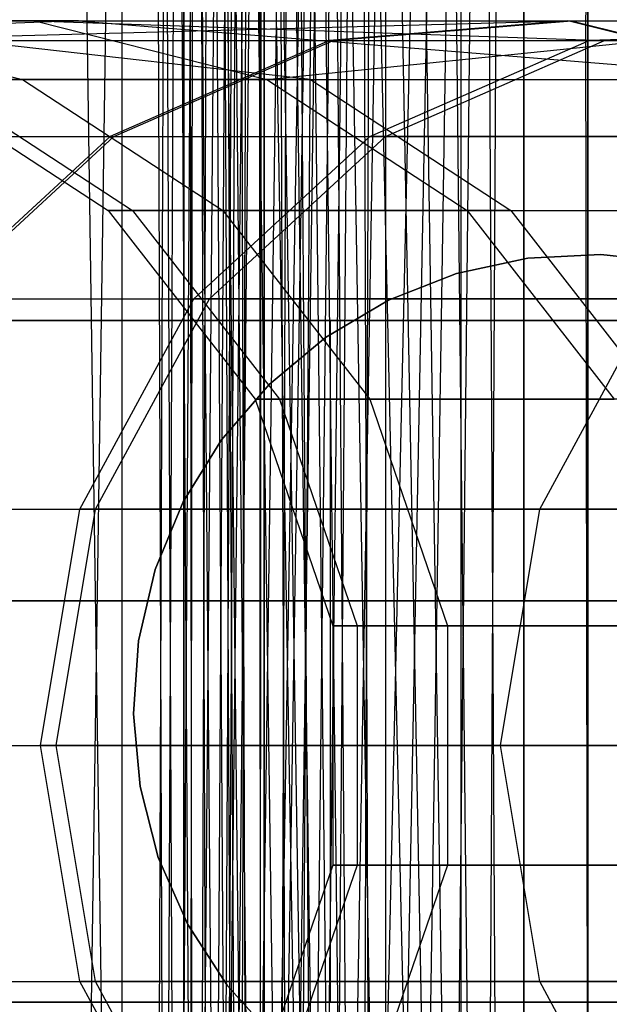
# Model space of a CAD drawing. Extents: x -172 to 172, y -29 to 28.
# Tile 458 of 656: x -1.25 to 0.05, y -0.75 to 1.41. Entities that reach past the tile are written whole.
import ezdxf

# ---------------------------------------------------------------- set-up
doc = ezdxf.new("R2010")
doc.units = 0
doc.header["$LTSCALE"] = 25.4
doc.layers.get('0').update_dxf_attribs({"linetype": 'CONTINUOUS'})

# ---------------------------------------------------------------- blocks, each defined once
blk = doc.blocks.new('RYFLO_AURA_STL')
at = {"color": 0}
for p, q in [((-1.4087, 22.5, -1238.4526), (-0.8889, -13.259, -1238.3297)), ((-1.4087, 22.5, -1238.4526), (-0.8889, -13.259, -1238.3297)), ((-1.0249, -22.5, -1246.5967), (-1.0249, 22.5, -1246.5967)), ((-0.8017, -12.991, -1239.8431), (-1.0249, 22.5, -1239.9036)), ((-1.0249, 22.5, -1239.9036), (-0.7281, -12.871, -1239.8267)), ((-0.8017, -12.991, -1239.8431), (-1.0249, 22.5, -1239.9036)), ((-0.856, -13.1219, -1239.8564), (-1.0249, 22.5, -1239.9036)), ((-0.856, -13.1219, -1239.8564), (-1.0249, 22.5, -1239.9036)), ((-0.8889, -13.259, -1239.8649), (-1.0249, 22.5, -1239.9036)), ((-1.0249, 22.5, -1239.9036), (-0.7281, -12.871, -1239.8267)), ((-1.0249, 22.5, -1239.9036), (-0.6361, -12.7633, -1239.8085)), ((-1.0249, 22.5, -1239.9036), (-0.6361, -12.7633, -1239.8085)), ((-1.0249, -22.5, -1239.9036), (-1.0249, 22.5, -1239.9036)), ((-0.8889, -13.259, -1239.8649), (-1.0249, 22.5, -1239.9036)), ((-1.0249, -22.5, -1239.9036), (-1.0249, 22.5, -1239.9036)), ((-1.0249, -22.5, -1246.5967), (-1.0249, 22.5, -1246.5967)), ((-0.8889, 13.259, -1248.1705), (-1.4087, -22.5, -1248.0476)), ((-0.8889, 13.259, -1248.1705), (-1.4087, -22.5, -1248.0476)), ((-1.0249, -22.5, -1246.5967), (-0.8889, 13.259, -1246.6354)), ((-1.0249, -22.5, -1246.5967), (-0.8889, 13.259, -1246.6354)), ((-0.856, -13.1219, -1248.1763), (-0.8889, 13.259, -1248.1705)), ((-0.8889, 13.259, -1248.1705), (-0.8018, -12.9912, -1248.1854)), ((-0.8889, 13.259, -1248.1705), (-0.8018, -12.9912, -1248.1854)), ((-0.8889, 13.259, -1248.1705), (-0.7281, -12.871, -1248.1968)), ((-0.8889, 13.259, -1248.1705), (-0.7281, -12.871, -1248.1968)), ((-0.8888, -13.2584, -1248.1705), (-0.8889, 13.259, -1248.1705)), ((-0.856, -13.1219, -1248.1763), (-0.8889, 13.259, -1248.1705)), ((-0.8888, -13.2584, -1248.1705), (-0.8889, 13.259, -1248.1705)), ((-0.8888, 13.2584, -1238.3297), (-0.8889, -13.259, -1238.3297)), ((-0.8888, 13.2584, -1238.3297), (-0.8889, -13.259, -1238.3297)), ((-0.8888, 13.2584, -1239.8649), (-0.6361, -12.7633, -1239.8085)), ((-0.8888, 13.2584, -1239.8649), (-0.6361, -12.7633, -1239.8085)), ((-0.8888, 13.2584, -1239.8649), (-0.529, -12.6719, -1239.7903)), ((-0.8888, 13.2584, -1239.8649), (-0.529, -12.6719, -1239.7903)), ((-0.8888, 13.2584, -1239.8649), (-0.4446, -12.6175, -1239.7784)), ((-0.8888, 13.2584, -1239.8649), (-0.4446, -12.6175, -1239.7784)), ((-1.0249, -22.5, -1246.5967), (-0.856, 13.1219, -1246.6438)), ((-1.0249, -22.5, -1246.5967), (-0.856, 13.1219, -1246.6438)), ((-0.856, 13.1219, -1238.324), (-0.8889, -13.259, -1238.3297)), ((-0.856, 13.1219, -1238.324), (-0.8889, -13.259, -1238.3297)), ((-0.856, 13.1219, -1248.1763), (-0.7281, -12.871, -1248.1968)), ((-0.856, 13.1219, -1248.1763), (-0.7281, -12.871, -1248.1968)), ((-0.856, 13.1219, -1248.1763), (-0.7129, -12.8507, -1248.199)), ((-0.856, 13.1219, -1248.1763), (-0.7129, -12.8507, -1248.199)), ((-0.856, 13.1219, -1239.8564), (-0.4446, -12.6175, -1239.7784)), ((-0.856, 13.1219, -1239.8564), (-0.4446, -12.6175, -1239.7784)), ((-1.0249, -22.5, -1246.5967), (-0.8017, 12.991, -1246.6571)), ((-1.0249, -22.5, -1246.5967), (-0.8017, 12.991, -1246.6571)), ((-0.8889, -13.259, -1238.3297), (-0.8018, 12.9912, -1238.3148)), ((-0.8889, -13.259, -1238.3297), (-0.8018, 12.9912, -1238.3148)), ((-0.4446, -12.6175, -1239.7784), (-0.8019, 12.9914, -1239.8433)), ((-0.4446, -12.6175, -1239.7784), (-0.8019, 12.9914, -1239.8433)), ((-0.8017, 12.9911, -1248.1854), (-0.7129, -12.8507, -1248.199)), ((-0.8017, 12.9911, -1248.1854), (-0.7129, -12.8507, -1248.199)), ((-0.7281, 12.871, -1246.6736), (-1.0249, -22.5, -1246.5967)), ((-0.7281, 12.871, -1246.6736), (-1.0249, -22.5, -1246.5967)), ((-0.8889, -13.259, -1238.3297), (-0.7281, 12.871, -1238.3035)), ((-0.8889, -13.259, -1238.3297), (-0.7281, 12.871, -1238.3035)), ((-0.856, -13.1219, -1238.324), (-0.7281, 12.871, -1238.3035)), ((-0.856, -13.1219, -1238.324), (-0.7281, 12.871, -1238.3035)), ((-0.7129, -12.8507, -1248.199), (-0.7281, 12.871, -1248.1968)), ((-0.7129, -12.8507, -1248.199), (-0.7281, 12.871, -1248.1968)), ((-0.7281, 12.871, -1239.8267), (-0.4446, -12.6175, -1239.7784)), ((-0.7281, 12.871, -1239.8267), (-0.4446, -12.6175, -1239.7784)), ((-0.856, -13.1219, -1238.324), (-0.7129, 12.8507, -1238.3013)), ((-0.856, -13.1219, -1238.324), (-0.7129, 12.8507, -1238.3013)), ((-0.8017, -12.9911, -1238.3148), (-0.7129, 12.8507, -1238.3013)), ((-0.8017, -12.9911, -1238.3148), (-0.7129, 12.8507, -1238.3013)), ((-0.7129, 12.8507, -1238.3013), (-0.7281, -12.871, -1238.3035)), ((-0.7129, 12.8507, -1238.3013), (-0.7281, -12.871, -1238.3035)), ((-0.4082, -12.5979, -1238.2668), (-0.7129, 12.8507, -1238.3013)), ((-0.7129, 12.8507, -1238.3013), (-0.529, -12.6719, -1238.2782)), ((-0.4082, -12.5979, -1238.2668), (-0.7129, 12.8507, -1238.3013)), ((-0.2781, -12.544, -1238.2578), (-0.7129, 12.8507, -1238.3013)), ((-0.2781, -12.544, -1238.2578), (-0.7129, 12.8507, -1238.3013)), ((-0.1403, -12.511, -1238.2521), (-0.7129, 12.8507, -1238.3013)), ((-0.1403, -12.511, -1238.2521), (-0.7129, 12.8507, -1238.3013)), ((-0.7116, -12.8489, -1238.301), (-0.7129, 12.8507, -1238.3013)), ((-0.7116, -12.8489, -1238.301), (-0.7129, 12.8507, -1238.3013)), ((-0.6264, -12.7537, -1238.2896), (-0.7129, 12.8507, -1238.3013)), ((-0.6264, -12.7537, -1238.2896), (-0.7129, 12.8507, -1238.3013)), ((-0.7129, 12.8507, -1238.3013), (-0.529, -12.6719, -1238.2782)), ((-0.7116, 12.8489, -1248.1992), (-0.7129, -12.8507, -1248.199)), ((-0.7116, 12.8489, -1248.1992), (-0.7129, -12.8507, -1248.199)), ((-0.6361, 12.7633, -1246.6918), (-1.0249, -22.5, -1246.5967)), ((-0.6361, 12.7633, -1246.6918), (-1.0249, -22.5, -1246.5967)), ((-0.6361, 12.7633, -1246.6918), (-0.8888, -13.2584, -1246.6354)), ((-0.6361, 12.7633, -1246.6918), (-0.8888, -13.2584, -1246.6354)), ((-0.6366, 12.7638, -1239.8085), (-0.4446, -12.6175, -1239.7784)), ((-0.6366, 12.7638, -1239.8085), (-0.4446, -12.6175, -1239.7784)), ((-0.6264, 12.7537, -1248.2107), (-0.7129, -12.8507, -1248.199)), ((-0.6264, 12.7537, -1248.2107), (-0.7129, -12.8507, -1248.199)), ((-0.6266, 12.7539, -1238.2896), (-0.1403, -12.511, -1238.2521)), ((-0.6266, 12.7539, -1238.2896), (-0.1403, -12.511, -1238.2521)), ((-0.529, 12.6719, -1246.71), (-0.8888, -13.2584, -1246.6354)), ((-0.529, 12.6719, -1246.71), (-0.8888, -13.2584, -1246.6354)), ((-0.529, 12.6719, -1248.222), (-0.7129, -12.8507, -1248.199)), ((-0.529, 12.6719, -1248.222), (-0.7129, -12.8507, -1248.199)), ((-0.529, 12.6719, -1238.2782), (-0.1403, -12.511, -1238.2521)), ((-0.529, 12.6719, -1238.2782), (-0.1403, -12.511, -1238.2521)), ((-0.529, 12.6719, -1239.7903), (-0.4446, -12.6175, -1239.7784)), ((-0.529, 12.6719, -1239.7903), (-0.4446, -12.6175, -1239.7784)), ((-0.4446, 12.6175, -1246.7218), (-0.8888, -13.2584, -1246.6354)), ((-0.4446, 12.6175, -1246.7218), (-0.8888, -13.2584, -1246.6354)), ((-0.856, -13.1219, -1246.6438), (-0.4446, 12.6175, -1246.7218)), ((-0.856, -13.1219, -1246.6438), (-0.4446, 12.6175, -1246.7218)), ((-0.8019, -12.9914, -1246.657), (-0.4446, 12.6175, -1246.7218)), ((-0.8019, -12.9914, -1246.657), (-0.4446, 12.6175, -1246.7218)), ((-0.7281, -12.871, -1246.6736), (-0.4446, 12.6175, -1246.7218)), ((-0.7281, -12.871, -1246.6736), (-0.4446, 12.6175, -1246.7218)), ((-0.6366, -12.7638, -1246.6918), (-0.4446, 12.6175, -1246.7218)), ((-0.6366, -12.7638, -1246.6918), (-0.4446, 12.6175, -1246.7218)), ((-0.529, -12.6719, -1246.71), (-0.4446, 12.6175, -1246.7218)), ((-0.529, -12.6719, -1246.71), (-0.4446, 12.6175, -1246.7218)), ((-0.4446, -12.6175, -1246.7218), (-0.4446, 12.6175, -1246.7218)), ((-0.4446, -12.6175, -1246.7218), (-0.4446, 12.6175, -1246.7218)), ((-0.4446, -12.6175, -1239.7784), (-0.4446, 12.6175, -1239.7784)), ((-0.4446, -12.6175, -1239.7784), (-0.4446, 12.6175, -1239.7784)), ((-0.7129, -12.8507, -1248.199), (-0.4082, 12.5979, -1248.2334)), ((-0.7129, -12.8507, -1248.199), (-0.4082, 12.5979, -1248.2334)), ((-0.4089, 12.5983, -1238.2668), (-0.1403, -12.511, -1238.2521)), ((-0.4089, 12.5983, -1238.2668), (-0.1403, -12.511, -1238.2521)), ((-0.7129, -12.8507, -1248.199), (-0.2781, 12.544, -1248.2424)), ((-0.7129, -12.8507, -1248.199), (-0.2781, 12.544, -1248.2424)), ((-0.2781, 12.544, -1238.2578), (-0.1403, -12.511, -1238.2521)), ((-0.2781, 12.544, -1238.2578), (-0.1403, -12.511, -1238.2521)), ((-0.2781, -12.544, -1246.739), (-0.2781, 12.544, -1246.739)), ((-0.2781, -12.544, -1246.739), (-0.2781, 12.544, -1246.739)), ((-0.2781, -12.544, -1239.7612), (-0.2781, 12.544, -1239.7612)), ((-0.2781, -12.544, -1239.7612), (-0.2781, 12.544, -1239.7612)), ((-0.1403, 12.511, -1248.2482), (-0.7129, -12.8507, -1248.199)), ((-0.1403, 12.511, -1248.2482), (-0.7129, -12.8507, -1248.199)), ((-0.6266, -12.7539, -1248.2107), (-0.1403, 12.511, -1248.2482)), ((-0.6266, -12.7539, -1248.2107), (-0.1403, 12.511, -1248.2482)), ((-0.529, -12.6719, -1248.222), (-0.1403, 12.511, -1248.2482)), ((-0.529, -12.6719, -1248.222), (-0.1403, 12.511, -1248.2482)), ((-0.4089, -12.5983, -1248.2334), (-0.1403, 12.511, -1248.2482)), ((-0.4089, -12.5983, -1248.2334), (-0.1403, 12.511, -1248.2482)), ((-0.2781, -12.544, -1248.2424), (-0.1403, 12.511, -1248.2482)), ((-0.2781, -12.544, -1248.2424), (-0.1403, 12.511, -1248.2482)), ((-0.1413, 12.5112, -1238.2521), (-0.1403, -12.511, -1238.2521)), ((-0.1413, 12.5112, -1238.2521), (-0.1403, -12.511, -1238.2521)), ((-0.1403, -12.511, -1239.7529), (-0.1413, 12.5112, -1239.7529)), ((-0.1403, -12.511, -1239.7529), (-0.1413, 12.5112, -1239.7529)), ((-0.1403, 12.511, -1248.2482), (-0.1413, -12.5112, -1248.2482)), ((-0.1403, 12.511, -1248.2482), (-0.1413, -12.5112, -1248.2482)), ((-0.1413, -12.5112, -1246.7473), (-0.1403, 12.511, -1246.7473)), ((-0.1413, -12.5112, -1246.7473), (-0.1403, 12.511, -1246.7473)), ((0, 12.5, -1248.2501), (0, -12.5, -1248.2501)), ((0, 12.5, -1248.2501), (0, -12.5, -1248.2501)), ((0, 12.5, -1238.2501), (0, -12.5, -1238.2501)), ((0, 12.5, -1238.2501), (0, -12.5, -1238.2501)), ((0, -12.5, -1246.7501), (0, 12.5, -1246.7501)), ((0, -12.5, -1246.7501), (0, 12.5, -1246.7501)), ((0, -12.5, -1239.7501), (0, 12.5, -1239.7501)), ((0, -12.5, -1239.7501), (0, 12.5, -1239.7501)), ((0, -7.3033, -1413.2556), (0, 7.0967, -1413.2448)), ((0, -7.3033, -1413.2556), (0, 7.0967, -1413.2448)), ((0, 6.146, -1412.2954), (0, -6.354, -1412.3049)), ((0, 6.146, -1412.2954), (0, -6.354, -1412.3049)), ((0, -4.604, -1075.2001), (0, 4.396, -1075.2001)), ((0, -4.604, -1075.2001), (0, 4.396, -1075.2001)), ((0, -4.604, -1411.3002), (0, 4.396, -1411.3002)), ((0, -4.604, -1411.3002), (0, 4.396, -1411.3002)), ((0, 4.396, -1074.2001), (0, -4.604, -1074.2001)), ((0, 4.396, -1074.2001), (0, -4.604, -1074.2001)), ((0, 4.396, -1412.3002), (0, -4.604, -1412.3002)), ((0, 4.396, -1412.3002), (0, -4.604, -1412.3002)), ((0, 0.133, -1081.7502), (0, 3.0149, -1081.5868)), ((0, 0.133, -1081.7502), (0, 3.0149, -1081.5868)), ((0, 0.133, -1404.75), (0, 3.0149, -1404.9135)), ((0, 0.133, -1404.75), (0, 3.0149, -1404.9135)), ((0, 1.6231, -1079.9578), (-0.0045, 1.4097, -1079.9577)), ((0, 1.6231, -1079.9578), (-0.0045, 1.4097, -1079.9577)), ((0, 1.6231, -1406.5425), (0, -1.3568, -1406.5426)), ((0, 1.6231, -1406.5425), (0, -1.3568, -1406.5426)), ((-1.1207, 1.4097, -210.7381), (-2.2795, 1.3662, -287.9631)), ((-1.1207, 1.4097, -210.7381), (-2.2795, 1.3662, -287.9631)), ((-1.9533, 1.4097, -400.5726), (-1.2165, 1.4097, -474.5918)), ((-1.9533, 1.4097, -400.5726), (-1.2165, 1.4097, -474.5918)), ((-1.1207, 1.4097, -210.7381), (-1.7547, 1.4097, -287.9652)), ((-1.7547, 1.4097, -287.9652), (-1.2441, 1.2804, -287.9672)), ((-1.1207, 1.4097, -210.7381), (-1.7547, 1.4097, -287.9652)), ((-0.6102, 1.2804, -210.7428), (-1.7547, 1.4097, -287.9652)), ((-0.6102, 1.2804, -210.7428), (-1.7547, 1.4097, -287.9652)), ((-1.7547, 1.4097, -287.9652), (-1.2441, 1.2804, -287.9672)), ((-1.6456, 1.3662, -210.7332), (-0.0437, 1.4097, -116.7674)), ((-1.6456, 1.3662, -210.7332), (-0.0437, 1.4097, -116.7674)), ((-1.2165, 1.4097, -474.5918), (0.037, 1.3662, -556.6808)), ((-1.2165, 1.4097, -474.5918), (0.5618, 1.4097, -556.6688)), ((-1.2165, 1.4097, -474.5918), (0.037, 1.3662, -556.6808)), ((-1.2165, 1.4097, -474.5918), (0.5618, 1.4097, -556.6688)), ((-1.2165, 1.4097, -474.5918), (-0.706, 1.2804, -474.5819)), ((-1.2165, 1.4097, -474.5918), (-0.706, 1.2804, -474.5819)), ((-1.1207, 1.4097, -210.7381), (-0.0437, 1.4097, -116.7674)), ((-1.1207, 1.4097, -210.7381), (0.4668, 1.2804, -116.7739)), ((-1.1207, 1.4097, -210.7381), (0.4668, 1.2804, -116.7739)), ((-1.1207, 1.4097, -210.7381), (-0.0437, 1.4097, -116.7674)), ((-0.706, 1.2804, -474.5819), (0.5618, 1.4097, -556.6688)), ((-0.706, 1.2804, -474.5819), (0.5618, 1.4097, -556.6688)), ((-0.0437, 1.4097, -116.7674), (-0.5686, 1.3662, -116.7607)), ((-0.0437, 1.4097, -116.7674), (-0.5686, 1.3662, -116.7607)), ((-0.5603, 1.3662, -1082.3051), (-0.0354, 1.4097, -1082.3114)), ((-0.5603, 1.3662, -1082.3051), (-0.0354, 1.4097, -1082.3114)), ((0.4668, 1.2804, -116.7739), (-0.0437, 1.4097, -116.7674)), ((0.4668, 1.2804, -116.7739), (-0.0437, 1.4097, -116.7674)), ((-0.0354, 1.4097, -1082.3114), (0.4751, 1.2804, -1082.3178)), ((-0.0354, 1.4097, -1082.3114), (-0.0045, 1.4097, -1079.9577)), ((-0.0354, 1.4097, -1082.3114), (0.4751, 1.2804, -1082.3178)), ((-0.0354, 1.4097, -1082.3114), (-0.0045, 1.4097, -1079.9577)), ((-0.0045, 1.4097, -1079.9577), (0, -1.3568, -1079.9576)), ((-0.0045, 1.4097, -1079.9577), (0, -1.3568, -1079.9576)), ((-0.0045, 1.4097, -1079.9577), (0.528, 1.4097, -1032.053)), ((-0.0045, 1.4097, -1079.9577), (0.528, 1.4097, -1032.053)), ((1.5401, 1.4097, -929.1124), (0.0031, 1.3662, -1032.0474)), ((1.5401, 1.4097, -929.1124), (0.0031, 1.3662, -1032.0474)), ((-1.7412, 1.3662, -474.6018), (0.037, 1.3662, -556.6808)), ((-1.7412, 1.3662, -474.6018), (0.037, 1.3662, -556.6808)), ((-1.6456, 1.3662, -210.7332), (-0.5686, 1.3662, -116.7607)), ((-1.6456, 1.3662, -210.7332), (-0.5686, 1.3662, -116.7607)), ((-0.5686, 1.3662, -116.7607), (-1.0509, 1.1546, -116.7545)), ((-0.5686, 1.3662, -116.7607), (-1.0509, 1.1546, -116.7545)), ((-1.0426, 1.1546, -1082.2991), (-0.5603, 1.3662, -1082.3051)), ((-1.0426, 1.1546, -1082.2991), (-0.5603, 1.3662, -1082.3051)), ((-0.5603, 1.3662, -1082.3051), (0.0031, 1.3662, -1032.0474)), ((-0.5603, 1.3662, -1082.3051), (0.0031, 1.3662, -1032.0474)), ((-0.4792, 1.1546, -1032.0421), (0.0031, 1.3662, -1032.0474)), ((-0.4792, 1.1546, -1032.0421), (0.0031, 1.3662, -1032.0474)), ((-0.4452, 1.1546, -556.6918), (0.037, 1.3662, -556.6808)), ((-0.4452, 1.1546, -556.6918), (0.037, 1.3662, -556.6808)), ((1.0152, 1.3662, -929.1085), (0.0031, 1.3662, -1032.0474)), ((1.0152, 1.3662, -929.1085), (0.0031, 1.3662, -1032.0474)), ((0.037, 1.3662, -556.6808), (1.2749, 1.3662, -624.3988)), ((0.037, 1.3662, -556.6808), (1.2749, 1.3662, -624.3988)), ((-1.4965, 1.2804, -349.9106), (-1.0557, 0.9923, -349.9097)), ((-1.2441, 1.2804, -287.9672), (-1.4965, 1.2804, -349.9106)), ((-1.4965, 1.2804, -349.9106), (-1.0557, 0.9923, -349.9097)), ((-1.2441, 1.2804, -287.9672), (-1.4965, 1.2804, -349.9106)), ((-1.4428, 1.2804, -400.5682), (-0.706, 1.2804, -474.5819)), ((-1.4428, 1.2804, -400.5682), (-1.0019, 0.9923, -400.5644)), ((-1.4428, 1.2804, -400.5682), (-0.706, 1.2804, -474.5819)), ((-1.4428, 1.2804, -400.5682), (-1.0019, 0.9923, -400.5644)), ((-1.2441, 1.2804, -287.9672), (-0.8032, 0.9923, -287.9689)), ((-0.6102, 1.2804, -210.7428), (-1.2441, 1.2804, -287.9672)), ((-1.2441, 1.2804, -287.9672), (-0.8032, 0.9923, -287.9689)), ((-0.6102, 1.2804, -210.7428), (-1.2441, 1.2804, -287.9672)), ((-0.706, 1.2804, -474.5819), (1.0722, 1.2804, -556.6572)), ((-0.706, 1.2804, -474.5819), (-0.2652, 0.9923, -474.5735)), ((-0.706, 1.2804, -474.5819), (1.0722, 1.2804, -556.6572)), ((-0.706, 1.2804, -474.5819), (-0.2652, 0.9923, -474.5735)), ((-0.6102, 1.2804, -210.7428), (0.4668, 1.2804, -116.7739)), ((-0.6102, 1.2804, -210.7428), (-0.1693, 0.9923, -210.7468)), ((-0.6102, 1.2804, -210.7428), (-0.1693, 0.9923, -210.7468)), ((-0.6102, 1.2804, -210.7428), (0.4668, 1.2804, -116.7739)), ((-2.2234, 1.1546, -474.6111), (-0.4452, 1.1546, -556.6918)), ((-2.2234, 1.1546, -474.6111), (-0.4452, 1.1546, -556.6918)), ((-2.1279, 1.1546, -210.7288), (-1.0509, 1.1546, -116.7545)), ((-2.1279, 1.1546, -210.7288), (-1.0509, 1.1546, -116.7545)), ((-1.0509, 1.1546, -116.7545), (-1.4384, 0.7979, -116.7495)), ((-1.0509, 1.1546, -116.7545), (-1.4384, 0.7979, -116.7495)), ((-1.4301, 0.7979, -1082.2942), (-1.0426, 1.1546, -1082.2991)), ((-1.4301, 0.7979, -1082.2942), (-1.0426, 1.1546, -1082.2991)), ((-1.0426, 1.1546, -1082.2991), (-0.4792, 1.1546, -1032.0421)), ((-1.0426, 1.1546, -1082.2991), (-0.4792, 1.1546, -1032.0421)), ((-0.8667, 0.7979, -1032.0381), (-0.4792, 1.1546, -1032.0421)), ((-0.8667, 0.7979, -1032.0381), (-0.4792, 1.1546, -1032.0421)), ((-0.8326, 0.7979, -556.7006), (-0.4452, 1.1546, -556.6918)), ((-0.8326, 0.7979, -556.7006), (-0.4452, 1.1546, -556.6918)), ((0.5329, 1.1546, -929.1049), (-0.4792, 1.1546, -1032.0421)), ((0.5329, 1.1546, -929.1049), (-0.4792, 1.1546, -1032.0421)), ((-0.4452, 1.1546, -556.6918), (0.7927, 1.1546, -624.4064)), ((-0.4452, 1.1546, -556.6918), (0.7927, 1.1546, -624.4064)), ((-1.0557, 0.9923, -349.9097), (-1.0019, 0.9923, -400.5644)), ((-1.0557, 0.9923, -349.9097), (-0.7322, 0.5767, -349.9089)), ((-1.0557, 0.9923, -349.9097), (-1.0019, 0.9923, -400.5644)), ((-0.8032, 0.9923, -287.9689), (-1.0557, 0.9923, -349.9097)), ((-1.0557, 0.9923, -349.9097), (-0.7322, 0.5767, -349.9089)), ((-0.8032, 0.9923, -287.9689), (-1.0557, 0.9923, -349.9097)), ((-1.0019, 0.9923, -400.5644), (-0.2652, 0.9923, -474.5735)), ((-1.0019, 0.9923, -400.5644), (-0.6785, 0.5767, -400.5616)), ((-1.0019, 0.9923, -400.5644), (-0.2652, 0.9923, -474.5735)), ((-1.0019, 0.9923, -400.5644), (-0.6785, 0.5767, -400.5616)), ((-0.8032, 0.9923, -287.9689), (-0.4798, 0.5767, -287.9702)), ((-0.1693, 0.9923, -210.7468), (-0.8032, 0.9923, -287.9689)), ((-0.8032, 0.9923, -287.9689), (-0.4798, 0.5767, -287.9702)), ((-0.1693, 0.9923, -210.7468), (-0.8032, 0.9923, -287.9689)), ((-0.2652, 0.9923, -474.5735), (1.5131, 0.9923, -556.6472)), ((-0.2652, 0.9923, -474.5735), (0.0582, 0.5767, -474.5673)), ((-0.2652, 0.9923, -474.5735), (1.5131, 0.9923, -556.6472)), ((-0.2652, 0.9923, -474.5735), (0.0582, 0.5767, -474.5673)), ((-0.1693, 0.9923, -210.7468), (0.1542, 0.5767, -210.7498)), ((-0.1693, 0.9923, -210.7468), (0.1542, 0.5767, -210.7498)), ((-0.1693, 0.9923, -210.7468), (0.9077, 0.9923, -116.7796)), ((-0.1693, 0.9923, -210.7468), (0.9077, 0.9923, -116.7796)), ((-0.1315, 0.8872, -1067.2478), (0.0292, 0.8955, -1067.2478)), ((0.0292, 0.8955, -1076.1478), (-0.1315, 0.8872, -1076.1478)), ((-0.1315, 0.8872, -1067.2478), (0.0292, 0.8955, -1067.2478)), ((0.0292, 0.8955, -1076.1478), (-0.1315, 0.8872, -1076.1478)), ((0.0292, 0.8955, -1067.2478), (0.1891, 0.8779, -1067.2478)), ((0.1891, 0.8779, -1076.1478), (0.0292, 0.8955, -1076.1478)), ((0.0292, 0.8955, -1067.2478), (0.1891, 0.8779, -1067.2478)), ((0.0292, 0.8955, -1067.2478), (0.0292, 0.8955, -1076.1478)), ((0.1891, 0.8779, -1076.1478), (0.0292, 0.8955, -1076.1478)), ((0.0292, 0.8955, -1067.2478), (0.0292, 0.8955, -1076.1478)), ((-0.2889, 0.8533, -1067.2478), (-0.1315, 0.8872, -1067.2478)), ((-0.1315, 0.8872, -1076.1478), (-0.2889, 0.8533, -1076.1478)), ((-0.2889, 0.8533, -1067.2478), (-0.1315, 0.8872, -1067.2478)), ((-0.1315, 0.8872, -1076.1478), (-0.2889, 0.8533, -1076.1478)), ((-0.1315, 0.8872, -1067.2478), (-0.1315, 0.8872, -1076.1478)), ((-0.1315, 0.8872, -1067.2478), (-0.1315, 0.8872, -1076.1478)), ((-0.4387, 0.7946, -1067.2478), (-0.2889, 0.8533, -1067.2478)), ((-0.2889, 0.8533, -1076.1478), (-0.4387, 0.7946, -1076.1478)), ((-0.4387, 0.7946, -1067.2478), (-0.2889, 0.8533, -1067.2478)), ((-0.2889, 0.8533, -1076.1478), (-0.4387, 0.7946, -1076.1478)), ((-0.2889, 0.8533, -1067.2478), (-0.2889, 0.8533, -1076.1478)), ((-0.2889, 0.8533, -1067.2478), (-0.2889, 0.8533, -1076.1478)), ((-2.6108, 0.7979, -474.6186), (-0.8326, 0.7979, -556.7006)), ((-2.6108, 0.7979, -474.6186), (-0.8326, 0.7979, -556.7006)), ((-1.4301, 0.7979, -1082.2942), (-0.8667, 0.7979, -1032.0381)), ((-1.4301, 0.7979, -1082.2942), (-0.8667, 0.7979, -1032.0381)), ((-1.1174, 0.3347, -1032.0353), (-0.8667, 0.7979, -1032.0381)), ((-1.1174, 0.3347, -1032.0353), (-0.8667, 0.7979, -1032.0381)), ((-1.0832, 0.3347, -556.7064), (-0.8326, 0.7979, -556.7006)), ((-1.0832, 0.3347, -556.7064), (-0.8326, 0.7979, -556.7006)), ((0.1454, 0.7979, -929.1021), (-0.8667, 0.7979, -1032.0381)), ((0.1454, 0.7979, -929.1021), (-0.8667, 0.7979, -1032.0381)), ((-0.8326, 0.7979, -556.7006), (0.4052, 0.7979, -624.4125)), ((-0.8326, 0.7979, -556.7006), (0.4052, 0.7979, -624.4125)), ((-0.5772, 0.7126, -1067.2478), (-0.4387, 0.7946, -1067.2478)), ((-0.4387, 0.7946, -1076.1478), (-0.5772, 0.7126, -1076.1478)), ((-0.5772, 0.7126, -1067.2478), (-0.4387, 0.7946, -1067.2478)), ((-0.4387, 0.7946, -1076.1478), (-0.5772, 0.7126, -1076.1478)), ((-0.4387, 0.7946, -1067.2478), (-0.4387, 0.7946, -1076.1478)), ((-0.4387, 0.7946, -1067.2478), (-0.4387, 0.7946, -1076.1478)), ((-0.1052, 0.3347, -929.1002), (0.1454, 0.7979, -929.1021)), ((-0.1052, 0.3347, -929.1002), (0.1454, 0.7979, -929.1021)), ((-10.0815, 0.75, -1082.566), (1.1039, 0.7503, -1082.315)), ((-10.0815, 0.75, -1082.566), (1.1039, 0.7503, -1082.315)), ((-2.8085, 0.75, -1248.5522), (-0.5657, 0.75, -1249.2234)), ((-2.8085, 0.75, -1248.5522), (-0.5657, 0.75, -1249.2234)), ((10.0815, 0.75, -1403.9342), (-2.5567, 0.75, -1404.2299)), ((10.0815, 0.75, -1403.9342), (-2.5567, 0.75, -1404.2299)), ((0.5657, 0.75, -1237.2769), (-1.7633, 0.75, -1237.515)), ((0.5657, 0.75, -1237.2769), (-1.7633, 0.75, -1237.515)), ((-0.5657, 0.75, -1249.2234), (1.7633, 0.75, -1248.9852)), ((-0.5657, -0.75, -1249.2234), (-0.5657, 0.75, -1249.2234)), ((-0.5657, 0.75, -1249.2234), (1.7633, 0.75, -1248.9852)), ((-0.5657, -0.75, -1249.2234), (-0.5657, 0.75, -1249.2234)), ((-0.7007, 0.6094, -1067.2478), (-0.5772, 0.7126, -1067.2478)), ((-0.5772, 0.7126, -1076.1478), (-0.7007, 0.6094, -1076.1478)), ((-0.7007, 0.6094, -1067.2478), (-0.5772, 0.7126, -1067.2478)), ((-0.5772, 0.7126, -1076.1478), (-0.7007, 0.6094, -1076.1478)), ((-0.5772, 0.7126, -1067.2478), (-0.5772, 0.7126, -1076.1478)), ((-0.5772, 0.7126, -1067.2478), (-0.5772, 0.7126, -1076.1478)), ((-0.8061, 0.4878, -1067.2478), (-0.7007, 0.6094, -1067.2478)), ((-0.7007, 0.6094, -1076.1478), (-0.8061, 0.4878, -1076.1478)), ((-0.8061, 0.4878, -1067.2478), (-0.7007, 0.6094, -1067.2478)), ((-0.7007, 0.6094, -1076.1478), (-0.8061, 0.4878, -1076.1478)), ((-0.7007, 0.6094, -1067.2478), (-0.7007, 0.6094, -1076.1478)), ((-0.7007, 0.6094, -1067.2478), (-0.7007, 0.6094, -1076.1478)), ((-0.7322, 0.5767, -349.9089), (-0.6785, 0.5767, -400.5616)), ((-0.7322, 0.5767, -349.9089), (-0.5612, 0.0785, -349.9086)), ((-0.7322, 0.5767, -349.9089), (-0.6785, 0.5767, -400.5616)), ((-0.4798, 0.5767, -287.9702), (-0.7322, 0.5767, -349.9089)), ((-0.7322, 0.5767, -349.9089), (-0.5612, 0.0785, -349.9086)), ((-0.4798, 0.5767, -287.9702), (-0.7322, 0.5767, -349.9089)), ((-0.6785, 0.5767, -400.5616), (0.0582, 0.5767, -474.5673)), ((-0.6785, 0.5767, -400.5616), (-0.5075, 0.0785, -400.5602)), ((-0.6785, 0.5767, -400.5616), (0.0582, 0.5767, -474.5673)), ((-0.6785, 0.5767, -400.5616), (-0.5075, 0.0785, -400.5602)), ((-0.4798, 0.5767, -287.9702), (-0.3088, 0.0785, -287.9708)), ((0.1542, 0.5767, -210.7498), (-0.4798, 0.5767, -287.9702)), ((-0.4798, 0.5767, -287.9702), (-0.3088, 0.0785, -287.9708)), ((0.1542, 0.5767, -210.7498), (-0.4798, 0.5767, -287.9702)), ((-0.8906, 0.3508, -1067.2478), (-0.8061, 0.4878, -1067.2478)), ((-0.8061, 0.4878, -1076.1478), (-0.8906, 0.3508, -1076.1478)), ((-0.8906, 0.3508, -1067.2478), (-0.8061, 0.4878, -1067.2478)), ((-0.8061, 0.4878, -1076.1478), (-0.8906, 0.3508, -1076.1478)), ((-0.8061, 0.4878, -1067.2478), (-0.8061, 0.4878, -1076.1478)), ((-0.8061, 0.4878, -1067.2478), (-0.8061, 0.4878, -1076.1478)), ((-0.952, 0.2021, -1067.2478), (-0.8906, 0.3508, -1067.2478)), ((-0.8906, 0.3508, -1076.1478), (-0.952, 0.2021, -1076.1478)), ((-0.952, 0.2021, -1067.2478), (-0.8906, 0.3508, -1067.2478)), ((-0.8906, 0.3508, -1076.1478), (-0.952, 0.2021, -1076.1478)), ((-0.8906, 0.3508, -1067.2478), (-0.8906, 0.3508, -1076.1478)), ((-0.8906, 0.3508, -1067.2478), (-0.8906, 0.3508, -1076.1478)), ((-2.8614, 0.3347, -474.6234), (-1.0832, 0.3347, -556.7064)), ((-2.8614, 0.3347, -474.6234), (-1.0832, 0.3347, -556.7064)), ((-1.6807, 0.3347, -1082.2911), (-1.1174, 0.3347, -1032.0353)), ((-1.6807, 0.3347, -1082.2911), (-1.1174, 0.3347, -1032.0353)), ((-1.204, -0.1848, -1032.0344), (-1.1174, 0.3347, -1032.0353)), ((-1.204, -0.1848, -1032.0344), (-1.1174, 0.3347, -1032.0353)), ((-1.1699, -0.1848, -556.7084), (-1.0832, 0.3347, -556.7064)), ((-1.1699, -0.1848, -556.7084), (-1.0832, 0.3347, -556.7064)), ((-0.1052, 0.3347, -929.1002), (-1.1174, 0.3347, -1032.0353)), ((-0.1052, 0.3347, -929.1002), (-1.1174, 0.3347, -1032.0353)), ((-1.0832, 0.3347, -556.7064), (0.1546, 0.3347, -624.4165)), ((-1.0832, 0.3347, -556.7064), (0.1546, 0.3347, -624.4165)), ((-0.1919, -0.1848, -929.0995), (-0.1052, 0.3347, -929.1002)), ((-0.1919, -0.1848, -929.0995), (-0.1052, 0.3347, -929.1002)), ((0.5156, 0.3347, -842.7983), (-0.1052, 0.3347, -929.1002)), ((0.5156, 0.3347, -842.7983), (-0.1052, 0.3347, -929.1002)), ((-0.9888, 0.0454, -1067.2478), (-0.952, 0.2021, -1067.2478)), ((-0.952, 0.2021, -1076.1478), (-0.9888, 0.0454, -1076.1478)), ((-0.9888, 0.0454, -1067.2478), (-0.952, 0.2021, -1067.2478)), ((-0.952, 0.2021, -1076.1478), (-0.9888, 0.0454, -1076.1478)), ((-0.952, 0.2021, -1067.2478), (-0.952, 0.2021, -1076.1478)), ((-0.952, 0.2021, -1067.2478), (-0.952, 0.2021, -1076.1478)), ((0, 0.133, -1081.7502), (-9.0554, 0.133, -1082.0043)), ((-9.0554, 0.133, -1404.496), (0, 0.133, -1404.75)), ((0, 0.133, -1081.7502), (-9.0554, 0.133, -1082.0043)), ((-9.0554, 0.133, -1404.496), (0, 0.133, -1404.75)), ((9.0554, 0.133, -1082.0043), (0, 0.133, -1081.7502)), ((0, 0.133, -1404.75), (9.0554, 0.133, -1404.496)), ((0, -2.7489, -1081.5865), (0, 0.133, -1081.7502)), ((9.0554, 0.133, -1082.0043), (0, 0.133, -1081.7502)), ((0, -2.7489, -1081.5865), (0, 0.133, -1081.7502)), ((0, -2.7489, -1404.9137), (0, 0.133, -1404.75)), ((0, 0.133, -1404.75), (9.0554, 0.133, -1404.496)), ((0, -2.7489, -1404.9137), (0, 0.133, -1404.75)), ((-0.5612, 0.0785, -349.9086), (-0.5075, 0.0785, -400.5602)), ((-0.5612, 0.0785, -349.9086), (-0.5612, -0.4482, -349.9086)), ((-0.5612, 0.0785, -349.9086), (-0.5075, 0.0785, -400.5602)), ((-0.3088, 0.0785, -287.9708), (-0.5612, 0.0785, -349.9086)), ((-0.5612, 0.0785, -349.9086), (-0.5612, -0.4482, -349.9086)), ((-0.3088, 0.0785, -287.9708), (-0.5612, 0.0785, -349.9086)), ((-0.5075, 0.0785, -400.5602), (0.2292, 0.0785, -474.564)), ((-0.5075, 0.0785, -400.5602), (-0.5075, -0.4482, -400.5602)), ((-0.5075, 0.0785, -400.5602), (0.2292, 0.0785, -474.564)), ((-0.5075, 0.0785, -400.5602), (-0.5075, -0.4482, -400.5602)), ((-0.3088, 0.0785, -287.9708), (-0.3088, -0.4482, -287.9708)), ((0.3252, 0.0785, -210.7514), (-0.3088, 0.0785, -287.9708)), ((-0.3088, 0.0785, -287.9708), (-0.3088, -0.4482, -287.9708)), ((0.3252, 0.0785, -210.7514), (-0.3088, 0.0785, -287.9708)), ((-0.9999, -0.1152, -1067.2478), (-0.9888, 0.0454, -1067.2478)), ((-0.9888, 0.0454, -1076.1478), (-0.9999, -0.1152, -1076.1478)), ((-0.9999, -0.1152, -1067.2478), (-0.9888, 0.0454, -1067.2478)), ((-0.9888, 0.0454, -1076.1478), (-0.9999, -0.1152, -1076.1478)), ((-0.9888, 0.0454, -1067.2478), (-0.9888, 0.0454, -1076.1478)), ((-0.9888, 0.0454, -1067.2478), (-0.9888, 0.0454, -1076.1478)), ((-0.9852, -0.2754, -1067.2478), (-0.9999, -0.1152, -1067.2478)), ((-0.9999, -0.1152, -1076.1478), (-0.9852, -0.2754, -1076.1478)), ((-0.9999, -0.1152, -1067.2478), (-0.9999, -0.1152, -1076.1478)), ((-0.9999, -0.1152, -1067.2478), (-0.9999, -0.1152, -1076.1478)), ((-0.9852, -0.2754, -1067.2478), (-0.9999, -0.1152, -1067.2478)), ((-0.9999, -0.1152, -1076.1478), (-0.9852, -0.2754, -1076.1478)), ((-2.9481, -0.1848, -474.6251), (-1.1699, -0.1848, -556.7084)), ((-2.9481, -0.1848, -474.6251), (-1.1699, -0.1848, -556.7084)), ((-1.7674, -0.1848, -1082.2901), (-1.204, -0.1848, -1032.0344)), ((-1.7674, -0.1848, -1082.2901), (-1.204, -0.1848, -1032.0344)), ((-1.1174, -0.7043, -1032.0353), (-1.204, -0.1848, -1032.0344)), ((-0.1919, -0.1848, -929.0995), (-1.204, -0.1848, -1032.0344)), ((-0.1919, -0.1848, -929.0995), (-1.204, -0.1848, -1032.0344)), ((-1.1174, -0.7043, -1032.0353), (-1.204, -0.1848, -1032.0344)), ((-1.1699, -0.1848, -556.7084), (0.0679, -0.1848, -624.4178)), ((-1.0832, -0.7043, -556.7064), (-1.1699, -0.1848, -556.7084)), ((-1.1699, -0.1848, -556.7084), (0.0679, -0.1848, -624.4178)), ((-1.0832, -0.7043, -556.7064), (-1.1699, -0.1848, -556.7084)), ((-0.1052, -0.7043, -929.1002), (-0.1919, -0.1848, -929.0995)), ((0.4289, -0.1848, -842.798), (-0.1919, -0.1848, -929.0995)), ((0.4289, -0.1848, -842.798), (-0.1919, -0.1848, -929.0995)), ((-0.1052, -0.7043, -929.1002), (-0.1919, -0.1848, -929.0995)), ((-0.945, -0.4312, -1067.2478), (-0.9852, -0.2754, -1067.2478)), ((-0.9852, -0.2754, -1076.1478), (-0.945, -0.4312, -1076.1478)), ((-0.9852, -0.2754, -1067.2478), (-0.9852, -0.2754, -1076.1478)), ((-0.9852, -0.2754, -1067.2478), (-0.9852, -0.2754, -1076.1478)), ((-0.945, -0.4312, -1067.2478), (-0.9852, -0.2754, -1067.2478)), ((-0.9852, -0.2754, -1076.1478), (-0.945, -0.4312, -1076.1478)), ((-0.8802, -0.5786, -1067.2478), (-0.945, -0.4312, -1067.2478)), ((-0.945, -0.4312, -1076.1478), (-0.8802, -0.5786, -1076.1478)), ((-0.945, -0.4312, -1067.2478), (-0.945, -0.4312, -1076.1478)), ((-0.945, -0.4312, -1067.2478), (-0.945, -0.4312, -1076.1478)), ((-0.8802, -0.5786, -1067.2478), (-0.945, -0.4312, -1067.2478)), ((-0.945, -0.4312, -1076.1478), (-0.8802, -0.5786, -1076.1478)), ((-0.5612, -0.4482, -349.9086), (-0.7322, -0.9463, -349.9089)), ((-0.5612, -0.4482, -349.9086), (-0.7322, -0.9463, -349.9089)), ((-0.5075, -0.4482, -400.5602), (-0.6785, -0.9463, -400.5616)), ((-0.5075, -0.4482, -400.5602), (-0.6785, -0.9463, -400.5616)), ((-0.5612, -0.4482, -349.9086), (-0.5075, -0.4482, -400.5602)), ((-0.5612, -0.4482, -349.9086), (-0.5075, -0.4482, -400.5602)), ((-0.3088, -0.4482, -287.9708), (-0.5612, -0.4482, -349.9086)), ((-0.3088, -0.4482, -287.9708), (-0.5612, -0.4482, -349.9086)), ((-0.5075, -0.4482, -400.5602), (0.2292, -0.4482, -474.564)), ((-0.5075, -0.4482, -400.5602), (0.2292, -0.4482, -474.564)), ((-0.3088, -0.4482, -287.9708), (-0.4798, -0.9463, -287.9702)), ((-0.3088, -0.4482, -287.9708), (-0.4798, -0.9463, -287.9702)), ((0.3252, -0.4482, -210.7514), (-0.3088, -0.4482, -287.9708)), ((0.3252, -0.4482, -210.7514), (-0.3088, -0.4482, -287.9708)), ((-0.7927, -0.7136, -1067.2478), (-0.8802, -0.5786, -1067.2478)), ((-0.8802, -0.5786, -1076.1478), (-0.7927, -0.7136, -1076.1478)), ((-0.8802, -0.5786, -1067.2478), (-0.8802, -0.5786, -1076.1478)), ((-0.8802, -0.5786, -1067.2478), (-0.8802, -0.5786, -1076.1478)), ((-0.7927, -0.7136, -1067.2478), (-0.8802, -0.5786, -1067.2478)), ((-0.8802, -0.5786, -1076.1478), (-0.7927, -0.7136, -1076.1478)), ((-2.8614, -0.7043, -474.6234), (-1.0832, -0.7043, -556.7064)), ((-2.8614, -0.7043, -474.6234), (-1.0832, -0.7043, -556.7064)), ((-1.6807, -0.7043, -1082.2911), (-1.1174, -0.7043, -1032.0353)), ((-1.6807, -0.7043, -1082.2911), (-1.1174, -0.7043, -1032.0353)), ((-0.8667, -1.1676, -1032.0381), (-1.1174, -0.7043, -1032.0353)), ((-0.1052, -0.7043, -929.1002), (-1.1174, -0.7043, -1032.0353)), ((-0.8667, -1.1676, -1032.0381), (-1.1174, -0.7043, -1032.0353)), ((-0.1052, -0.7043, -929.1002), (-1.1174, -0.7043, -1032.0353)), ((-0.8326, -1.1676, -556.7006), (-1.0832, -0.7043, -556.7064)), ((-1.0832, -0.7043, -556.7064), (0.1546, -0.7043, -624.4165)), ((-1.0832, -0.7043, -556.7064), (0.1546, -0.7043, -624.4165)), ((-0.8326, -1.1676, -556.7006), (-1.0832, -0.7043, -556.7064)), ((-0.6847, -0.8329, -1067.2478), (-0.7927, -0.7136, -1067.2478)), ((-0.7927, -0.7136, -1076.1478), (-0.6847, -0.8329, -1076.1478)), ((-0.7927, -0.7136, -1067.2478), (-0.7927, -0.7136, -1076.1478)), ((-0.7927, -0.7136, -1067.2478), (-0.7927, -0.7136, -1076.1478)), ((-0.6847, -0.8329, -1067.2478), (-0.7927, -0.7136, -1067.2478)), ((-0.7927, -0.7136, -1076.1478), (-0.6847, -0.8329, -1076.1478)), ((0.1454, -1.1676, -929.1021), (-0.1052, -0.7043, -929.1002)), ((0.5156, -0.7043, -842.7983), (-0.1052, -0.7043, -929.1002)), ((0.1454, -1.1676, -929.1021), (-0.1052, -0.7043, -929.1002)), ((0.5156, -0.7043, -842.7983), (-0.1052, -0.7043, -929.1002)), ((2.5567, -0.75, -1082.2704), (-10.0815, -0.75, -1082.566)), ((2.5567, -0.75, -1082.2704), (-10.0815, -0.75, -1082.566)), ((-0.5657, -0.75, -1249.2234), (-2.8085, -0.75, -1248.5522)), ((-0.5657, -0.75, -1249.2234), (-2.8085, -0.75, -1248.5522)), ((-2.5567, -0.75, -1404.2299), (10.0815, -0.75, -1403.9342)), ((-2.5567, -0.75, -1404.2299), (10.0815, -0.75, -1403.9342)), ((-1.7633, -0.75, -1237.515), (0.5657, -0.75, -1237.2769)), ((-1.7633, -0.75, -1237.515), (0.5657, -0.75, -1237.2769)), ((1.7633, -0.75, -1248.9852), (-0.5657, -0.75, -1249.2234)), ((1.7633, -0.75, -1248.9852), (-0.5657, -0.75, -1249.2234))]:
    blk.add_line(p, q, dxfattribs=at)

msp = doc.modelspace()

# ---------------------------------------------------------------- block references
at = {"color": 0}
msp.add_blockref('RYFLO_AURA_STL', (0, 0), dxfattribs=at)

doc.saveas('drawing.dxf')
